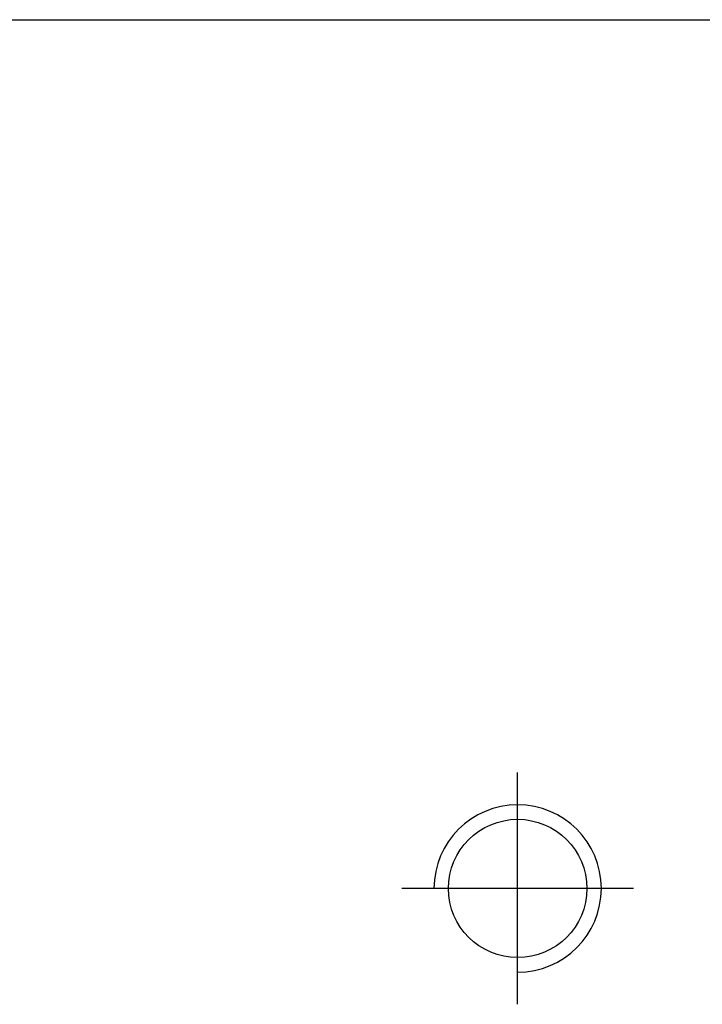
# Model space of a CAD drawing. Header units: millimetres. Extents: x -1108 to 3135, y -1596 to 860.
# Tile 445 of 649: x 897 to 907, y -934 to -919. Entities that reach past the tile are written whole.
import ezdxf

# ---------------------------------------------------------------- set-up
doc = ezdxf.new("R2010")
doc.units = ezdxf.units.MM
doc.layers.get('0').update_dxf_attribs({"linetype": 'CONTINUOUS'})

msp = doc.modelspace()

# ---------------------------------------------------------------- linework, layer by layer
msp.add_line((796.385, -918.524), (1538.385, -918.524))
at = {"ltscale": 0.2}
for p, q in [((904.385, -933.824), (904.385, -930.224)), ((906.185, -932.024), (902.585, -932.024))]:
    msp.add_line(p, q, dxfattribs=at)
at = {"linetype": 'Continuous'}
msp.add_circle((904.385, -932.024), 1.075, dxfattribs=at)
msp.add_arc((904.385, -932.024), 1.3, 270, 180)

doc.saveas('drawing.dxf')
